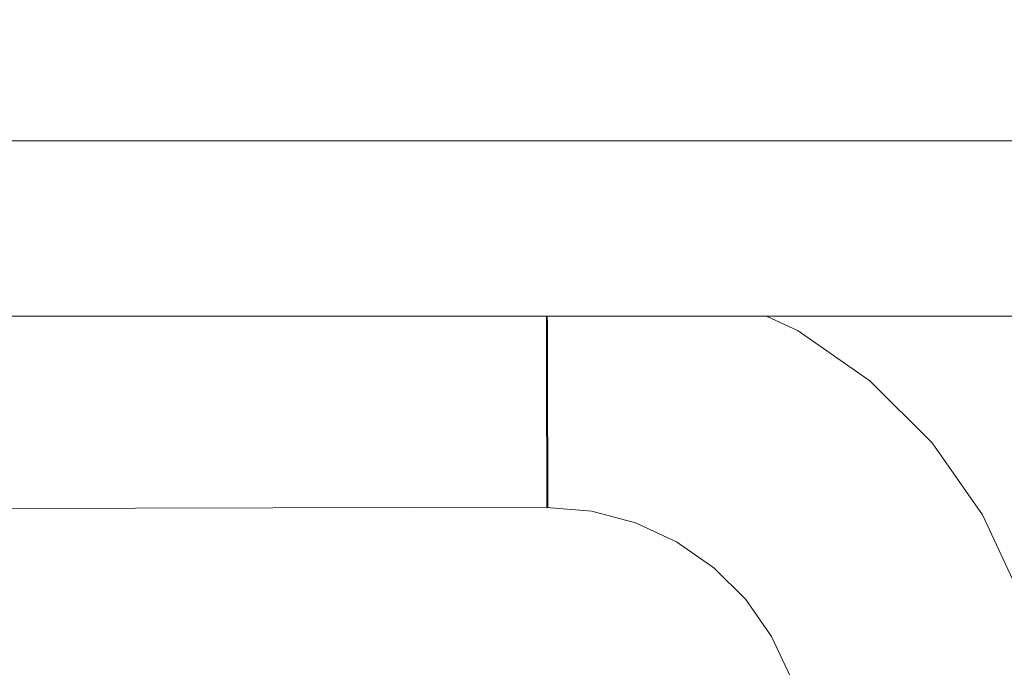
# Model space of a CAD drawing. Header units: millimetres. Extents: x -30280 to 309309, y -17460 to 4378.
# Tile 352 of 656: x 123313 to 123377, y -11007 to -10964. Entities that reach past the tile are written whole.
import ezdxf

# ---------------------------------------------------------------- set-up
doc = ezdxf.new("R2010")
doc.units = ezdxf.units.MM
doc.header["$MEASUREMENT"] = 0
doc.linetypes.add('Wipeout_Contour', pattern=[1000, 0, -1000])
doc.layers.add('P1_PLANTA PRIMERA_3_Nuevo_08_E_Envans secs', color=7, linetype='Continuous')
doc.layers.add('P1_PLANTA PRIMERA_3_Nuevo_09_EI_Mobiliari general', color=7, linetype='Continuous')
doc.layers.add('P1_PLANTA PRIMERA_3_Nuevo_09_EI_Mobiliari general_Pluma_Nº__1', color=7, linetype='Continuous', lineweight=5)

msp = doc.modelspace()

# ---------------------------------------------------------------- wipeouts: each hides what was drawn before it
at = {"color": 254, "linetype": 'Wipeout_Contour', "lineweight": 0, "ltscale": 744380.35708}
msp.add_wipeout([(125602.392, -8989.05), (119928.08, -8989.05), (119928.08, -9336.05), (125456.836, -9336.05), (125456.836, -11434.05), (125602.392, -11434.05)], dxfattribs=at).dxf.layer = 'P1_PLANTA PRIMERA_3_Nuevo_08_E_Envans secs'

# ---------------------------------------------------------------- next in the draw order: wipeouts: each hides what was drawn before it
at = {"color": 254, "linetype": 'Wipeout_Contour', "lineweight": 0, "ltscale": 13224043.01546531}
msp.add_wipeout([(124316.836, -9376.05), (119928.079, -9376.05), (119928.079, -11281.741), (119970.612, -11044.193), (119971.249, -11041.854), (119975.179, -11019.562), (119953.583, -11019.562), (119953.583, -10963.994), (119967.219, -10537.884), (120389.947, -10537.884), (120403.511, -10963.994), (120403.583, -11019.562), (120381.987, -11019.562), (120385.917, -11041.854), (120386.554, -11044.193), (120428.583, -11278.93), (120470.612, -11044.193), (120471.249, -11041.854), (120475.179, -11019.562), (120453.583, -11019.562), (120453.583, -10963.994), (120467.219, -10537.884), (120889.947, -10537.884), (120903.511, -10963.994), (120903.583, -11019.562), (120881.987, -11019.562), (120885.917, -11041.854), (120886.554, -11044.193), (120928.583, -11278.93), (120970.612, -11044.193), (120971.249, -11041.854), (120975.179, -11019.562), (120953.583, -11019.562), (120953.583, -10963.994), (120967.219, -10537.884), (121389.947, -10537.884), (121403.511, -10963.994), (121403.583, -11019.562), (121381.987, -11019.562), (121385.917, -11041.854), (121386.554, -11044.193), (121428.583, -11278.93), (121470.612, -11044.193), (121471.249, -11041.854), (121475.179, -11019.562), (121453.583, -11019.562), (121453.583, -10963.994), (121467.219, -10537.884), (121889.947, -10537.884), (121903.511, -10963.994), (121903.583, -11019.562), (121881.987, -11019.562), (121885.917, -11041.854), (121886.554, -11044.193), (121928.583, -11278.93), (121970.612, -11044.193), (121971.249, -11041.854), (121975.179, -11019.562), (121953.583, -11019.562), (121953.583, -10963.994), (121967.219, -10537.884), (122389.947, -10537.884), (122403.511, -10963.994), (122403.583, -11019.562), (122381.987, -11019.563), (122385.917, -11041.854), (122386.554, -11044.193), (122428.583, -11278.93), (122470.612, -11044.193), (122471.249, -11041.854), (122475.179, -11019.562), (122453.583, -11019.562), (122453.583, -10963.994), (122467.219, -10537.884), (122889.947, -10537.884), (122903.511, -10963.994), (122903.583, -11019.562), (122881.987, -11019.563), (122885.917, -11041.854), (122886.554, -11044.193), (122928.583, -11278.93), (122970.612, -11044.193), (122971.249, -11041.854), (122975.179, -11019.562), (122953.583, -11019.562), (122953.583, -10963.994), (122967.219, -10537.884), (123389.947, -10537.884), (123403.511, -10963.994), (123403.583, -11019.562), (123381.987, -11019.563), (123385.917, -11041.854), (123386.554, -11044.193), (123428.583, -11278.93), (123470.612, -11044.193), (123471.249, -11041.854), (123475.179, -11019.562), (123453.583, -11019.562), (123453.583, -10963.994), (123467.219, -10537.884), (123889.947, -10537.884), (123903.511, -10963.994), (123903.583, -11019.562), (123881.987, -11019.563), (123885.917, -11041.854), (123886.554, -11044.193), (123947.763, -11386.05), (124316.836, -11386.05)], dxfattribs=at).dxf.layer = 'P1_PLANTA PRIMERA_3_Nuevo_08_E_Envans secs'

# ---------------------------------------------------------------- next in the draw order: wipeouts: each hides what was drawn before it
at = {"color": 254, "linetype": 'Wipeout_Contour', "lineweight": 0, "ltscale": 494662.745495}
msp.add_wipeout([(122953.583, -10964.528), (122953.583, -10966.113), (123403.583, -10966.113), (123403.583, -10964.528)], dxfattribs=at).dxf.layer = 'P1_PLANTA PRIMERA_3_Nuevo_09_EI_Mobiliari general'
at = {"color": 254, "linetype": 'Wipeout_Contour', "lineweight": 0, "ltscale": 3462737.528267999}
msp.add_wipeout([(122991.473, -11019.295), (122997.48, -11017.694), (123003.14, -11017.221), (123178.583, -11017.677), (123354.026, -11017.194), (123359.686, -11017.694), (123365.236, -11019.146), (123364.118, -11010.361), (123363.349, -11007.494), (123362.092, -11004.803), (123360.387, -11002.372), (123358.285, -11000.276), (123355.85, -10998.576), (123353.157, -10997.327), (123350.287, -10996.565), (123347.328, -10996.314), (123191.775, -10996.726), (123178.583, -10996.763), (123165.392, -10996.8), (123009.838, -10996.292), (123006.879, -10996.565), (123004.009, -10997.327), (123001.316, -10998.576), (122998.881, -11000.276), (122996.779, -11002.372), (122995.074, -11004.803), (122993.818, -11007.494), (122993.049, -11010.362)], dxfattribs=at).dxf.layer = 'P1_PLANTA PRIMERA_3_Nuevo_09_EI_Mobiliari general'

# ---------------------------------------------------------------- next in the draw order: wipeouts: each hides what was drawn before it
at = {"color": 254, "linetype": 'Wipeout_Contour', "lineweight": 0, "ltscale": 494663.485663}
msp.add_wipeout([(122953.583, -10966.113), (122953.583, -10968.701), (123403.583, -10968.701), (123403.583, -10966.113)], dxfattribs=at).dxf.layer = 'P1_PLANTA PRIMERA_3_Nuevo_09_EI_Mobiliari general'
at = {"color": 254, "linetype": 'Wipeout_Contour', "lineweight": 0, "ltscale": 1238682.727095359}
msp.add_wipeout([(123361.761, -10983.748), (123363.826, -10984.706), (123368.552, -10988.004), (123372.633, -10992.075), (123375.943, -10996.794), (123378.382, -11002.016), (123379.874, -11007.583), (123381.94, -11019.295), (123403.583, -11019.295), (123403.583, -10983.748)], dxfattribs=at).dxf.layer = 'P1_PLANTA PRIMERA_3_Nuevo_09_EI_Mobiliari general'

# ---------------------------------------------------------------- next in the draw order: wipeouts: each hides what was drawn before it
at = {"color": 254, "linetype": 'Wipeout_Contour', "lineweight": 0, "ltscale": 494667.239066}
msp.add_wipeout([(122953.583, -10983.748), (123403.583, -10983.748), (123403.583, -10972.213), (122953.583, -10972.213)], dxfattribs=at).dxf.layer = 'P1_PLANTA PRIMERA_3_Nuevo_09_EI_Mobiliari general'
at = {"color": 254, "linetype": 'Wipeout_Contour', "lineweight": 0, "ltscale": 371596.070886}
msp.add_wipeout([(123375.015, -10997.33), (123377.375, -11002.383), (123375.525, -10997.035)], dxfattribs=at).dxf.layer = 'P1_PLANTA PRIMERA_3_Nuevo_09_EI_Mobiliari general'
at = {"color": 254, "linetype": 'Wipeout_Contour', "lineweight": 0, "ltscale": 495462.963296}
msp.add_wipeout([(123375.697, -11002.994), (123374.623, -11003.385), (123375.935, -11008.278), (123377.06, -11008.079)], dxfattribs=at).dxf.layer = 'P1_PLANTA PRIMERA_3_Nuevo_09_EI_Mobiliari general'
at = {"color": 254, "linetype": 'Wipeout_Contour', "lineweight": 0, "ltscale": 371559.189561}
msp.add_wipeout([(123362.51, -11004.562), (123363.802, -11007.328), (123363.02, -11004.267)], dxfattribs=at).dxf.layer = 'P1_PLANTA PRIMERA_3_Nuevo_09_EI_Mobiliari general'

# ---------------------------------------------------------------- next in the draw order: wipeouts: each hides what was drawn before it
at = {"color": 254, "linetype": 'Wipeout_Contour', "lineweight": 0, "ltscale": 494664.567966}
msp.add_wipeout([(122953.583, -10968.701), (122953.583, -10972.213), (123403.583, -10972.213), (123403.583, -10968.701)], dxfattribs=at).dxf.layer = 'P1_PLANTA PRIMERA_3_Nuevo_09_EI_Mobiliari general'
at = {"color": 254, "linetype": 'Wipeout_Contour', "lineweight": 0, "ltscale": 371531.363474}
msp.add_wipeout([(123353.033, -10983.748), (123357.626, -10984.967), (123356.861, -10983.748)], dxfattribs=at).dxf.layer = 'P1_PLANTA PRIMERA_3_Nuevo_09_EI_Mobiliari general'
at = {"color": 254, "linetype": 'Wipeout_Contour', "lineweight": 0, "ltscale": 371550.008138}
msp.add_wipeout([(123360.619, -10983.748), (123363.585, -10985.124), (123361.474, -10983.748)], dxfattribs=at).dxf.layer = 'P1_PLANTA PRIMERA_3_Nuevo_09_EI_Mobiliari general'
at = {"color": 254, "linetype": 'Wipeout_Contour', "lineweight": 0, "ltscale": 371586.092419}
msp.add_wipeout([(123371.813, -10992.765), (123375.015, -10997.33), (123372.264, -10992.386)], dxfattribs=at).dxf.layer = 'P1_PLANTA PRIMERA_3_Nuevo_09_EI_Mobiliari general'
at = {"color": 254, "linetype": 'Wipeout_Contour', "lineweight": 0, "ltscale": 495454.232549}
msp.add_wipeout([(123373.469, -10998.224), (123372.48, -10998.796), (123374.623, -11003.385), (123375.697, -11002.994)], dxfattribs=at).dxf.layer = 'P1_PLANTA PRIMERA_3_Nuevo_09_EI_Mobiliari general'

# ---------------------------------------------------------------- next in the draw order: linework, layer by layer
at = {"layer": 'P1_PLANTA PRIMERA_3_Nuevo_09_EI_Mobiliari general_Pluma_Nº__1', "color": 7, "linetype": 'Continuous', "lineweight": 5}
for p, q in [((122953.583, -10972.213), (123403.583, -10972.213)), ((123378.382, -11002.016), (123375.943, -10996.794))]:
    msp.add_line(p, q, dxfattribs=at)

# ---------------------------------------------------------------- next in the draw order: wipeouts: each hides what was drawn before it
at = {"color": 254, "linetype": 'Wipeout_Contour', "lineweight": 0, "ltscale": 371573.90156}
msp.add_wipeout([(123367.865, -10988.826), (123371.813, -10992.765), (123368.243, -10988.374)], dxfattribs=at).dxf.layer = 'P1_PLANTA PRIMERA_3_Nuevo_09_EI_Mobiliari general'
at = {"color": 254, "linetype": 'Wipeout_Contour', "lineweight": 0, "ltscale": 495442.391483}
msp.add_wipeout([(123370.446, -10993.914), (123369.572, -10994.649), (123372.48, -10998.796), (123373.469, -10998.224)], dxfattribs=at).dxf.layer = 'P1_PLANTA PRIMERA_3_Nuevo_09_EI_Mobiliari general'
at = {"color": 254, "linetype": 'Wipeout_Contour', "lineweight": 0, "ltscale": 495458.463718}
msp.add_wipeout([(123373.436, -11003.818), (123374.691, -11008.497), (123375.935, -11008.278), (123374.623, -11003.385)], dxfattribs=at).dxf.layer = 'P1_PLANTA PRIMERA_3_Nuevo_09_EI_Mobiliari general'

# ---------------------------------------------------------------- next in the draw order: wipeouts: each hides what was drawn before it
at = {"color": 254, "linetype": 'Wipeout_Contour', "lineweight": 0, "ltscale": 371559.888578}
msp.add_wipeout([(123363.292, -10985.635), (123367.865, -10988.826), (123363.585, -10985.124)], dxfattribs=at).dxf.layer = 'P1_PLANTA PRIMERA_3_Nuevo_09_EI_Mobiliari general'
at = {"color": 254, "linetype": 'Wipeout_Contour', "lineweight": 0, "ltscale": 495427.802198}
msp.add_wipeout([(123366.719, -10990.196), (123365.986, -10991.072), (123369.572, -10994.649), (123370.446, -10993.914)], dxfattribs=at).dxf.layer = 'P1_PLANTA PRIMERA_3_Nuevo_09_EI_Mobiliari general'
at = {"color": 254, "linetype": 'Wipeout_Contour', "lineweight": 0, "ltscale": 495450.089193}
msp.add_wipeout([(123371.386, -10999.429), (123373.436, -11003.818), (123374.623, -11003.385), (123372.48, -10998.796)], dxfattribs=at).dxf.layer = 'P1_PLANTA PRIMERA_3_Nuevo_09_EI_Mobiliari general'

# ---------------------------------------------------------------- next in the draw order: wipeouts: each hides what was drawn before it
at = {"color": 254, "linetype": 'Wipeout_Contour', "lineweight": 0, "ltscale": 371547.465796}
msp.add_wipeout([(123360.619, -10983.748), (123359.225, -10983.748), (123363.292, -10985.635)], dxfattribs=at).dxf.layer = 'P1_PLANTA PRIMERA_3_Nuevo_09_EI_Mobiliari general'
at = {"color": 254, "linetype": 'Wipeout_Contour', "lineweight": 0, "ltscale": 495410.909996}
msp.add_wipeout([(123362.401, -10987.183), (123361.832, -10988.174), (123365.986, -10991.072), (123366.719, -10990.196)], dxfattribs=at).dxf.layer = 'P1_PLANTA PRIMERA_3_Nuevo_09_EI_Mobiliari general'
at = {"color": 254, "linetype": 'Wipeout_Contour', "lineweight": 0, "ltscale": 495438.730561}
msp.add_wipeout([(123368.604, -10995.463), (123371.386, -10999.429), (123372.48, -10998.796), (123369.572, -10994.649)], dxfattribs=at).dxf.layer = 'P1_PLANTA PRIMERA_3_Nuevo_09_EI_Mobiliari general'
at = {"color": 254, "linetype": 'Wipeout_Contour', "lineweight": 0, "ltscale": 495453.580788}
msp.add_wipeout([(123373.436, -11003.818), (123372.17, -11004.279), (123373.364, -11008.731), (123374.691, -11008.497)], dxfattribs=at).dxf.layer = 'P1_PLANTA PRIMERA_3_Nuevo_09_EI_Mobiliari general'

# ---------------------------------------------------------------- next in the draw order: linework, layer by layer
at = {"layer": 'P1_PLANTA PRIMERA_3_Nuevo_09_EI_Mobiliari general_Pluma_Nº__1', "color": 7, "linetype": 'Continuous', "lineweight": 5}
msp.add_line((123375.943, -10996.794), (123372.633, -10992.075), dxfattribs=at)

# ---------------------------------------------------------------- next in the draw order: wipeouts: each hides what was drawn before it
at = {"color": 254, "linetype": 'Wipeout_Contour', "lineweight": 0, "ltscale": 371544.690137}
msp.add_wipeout([(123358.067, -10983.748), (123362.893, -10986.328), (123359.225, -10983.748)], dxfattribs=at).dxf.layer = 'P1_PLANTA PRIMERA_3_Nuevo_09_EI_Mobiliari general'
at = {"color": 254, "linetype": 'Wipeout_Contour', "lineweight": 0, "ltscale": 495424.735335}
msp.add_wipeout([(123365.175, -10992.042), (123368.604, -10995.463), (123369.572, -10994.649), (123365.986, -10991.072)], dxfattribs=at).dxf.layer = 'P1_PLANTA PRIMERA_3_Nuevo_09_EI_Mobiliari general'
at = {"color": 254, "linetype": 'Wipeout_Contour', "lineweight": 0, "ltscale": 495445.592583}
msp.add_wipeout([(123371.386, -10999.429), (123370.22, -11000.103), (123372.17, -11004.279), (123373.436, -11003.818)], dxfattribs=at).dxf.layer = 'P1_PLANTA PRIMERA_3_Nuevo_09_EI_Mobiliari general'

# ---------------------------------------------------------------- next in the draw order: wipeouts: each hides what was drawn before it
at = {"color": 254, "linetype": 'Wipeout_Contour', "lineweight": 0, "ltscale": 495392.230205}
msp.add_wipeout([(123357.626, -10984.967), (123357.237, -10986.042), (123361.832, -10988.174), (123362.401, -10987.183)], dxfattribs=at).dxf.layer = 'P1_PLANTA PRIMERA_3_Nuevo_09_EI_Mobiliari general'
at = {"color": 254, "linetype": 'Wipeout_Contour', "lineweight": 0, "ltscale": 495434.7573}
msp.add_wipeout([(123368.604, -10995.463), (123367.573, -10996.33), (123370.22, -11000.103), (123371.386, -10999.429)], dxfattribs=at).dxf.layer = 'P1_PLANTA PRIMERA_3_Nuevo_09_EI_Mobiliari general'
at = {"color": 254, "linetype": 'Wipeout_Contour', "lineweight": 0, "ltscale": 495448.462945}
msp.add_wipeout([(123372.17, -11004.279), (123370.865, -11004.755), (123371.996, -11008.972), (123373.364, -11008.731)], dxfattribs=at).dxf.layer = 'P1_PLANTA PRIMERA_3_Nuevo_09_EI_Mobiliari general'

# ---------------------------------------------------------------- next in the draw order: linework, layer by layer
at = {"layer": 'P1_PLANTA PRIMERA_3_Nuevo_09_EI_Mobiliari general_Pluma_Nº__1', "color": 7, "linetype": 'Continuous', "lineweight": 5}
msp.add_line((123363.826, -10984.706), (123361.761, -10983.748), dxfattribs=at)

# ---------------------------------------------------------------- next in the draw order: wipeouts: each hides what was drawn before it
at = {"color": 254, "linetype": 'Wipeout_Contour', "lineweight": 0, "ltscale": 619213.725718}
msp.add_wipeout([(123352.515, -10983.748), (123352.342, -10984.742), (123357.237, -10986.042), (123357.626, -10984.967), (123353.033, -10983.748)], dxfattribs=at).dxf.layer = 'P1_PLANTA PRIMERA_3_Nuevo_09_EI_Mobiliari general'
at = {"color": 254, "linetype": 'Wipeout_Contour', "lineweight": 0, "ltscale": 495408.530785}
msp.add_wipeout([(123361.202, -10989.269), (123365.175, -10992.042), (123365.986, -10991.072), (123361.832, -10988.174)], dxfattribs=at).dxf.layer = 'P1_PLANTA PRIMERA_3_Nuevo_09_EI_Mobiliari general'
at = {"color": 254, "linetype": 'Wipeout_Contour', "lineweight": 0, "ltscale": 495440.87942}
msp.add_wipeout([(123370.22, -11000.103), (123369.018, -11000.798), (123370.865, -11004.755), (123372.17, -11004.279)], dxfattribs=at).dxf.layer = 'P1_PLANTA PRIMERA_3_Nuevo_09_EI_Mobiliari general'

# ---------------------------------------------------------------- next in the draw order: linework, layer by layer
at = {"layer": 'P1_PLANTA PRIMERA_3_Nuevo_09_EI_Mobiliari general_Pluma_Nº__1', "color": 7, "linetype": 'Continuous', "lineweight": 5}
msp.add_line((123368.552, -10988.004), (123363.826, -10984.706), dxfattribs=at)

# ---------------------------------------------------------------- next in the draw order: wipeouts: each hides what was drawn before it
at = {"color": 254, "linetype": 'Wipeout_Contour', "lineweight": 0, "ltscale": 371515.964127}
msp.add_wipeout([(123347.356, -10983.748), (123352.342, -10984.742), (123352.515, -10983.748)], dxfattribs=at).dxf.layer = 'P1_PLANTA PRIMERA_3_Nuevo_09_EI_Mobiliari general'
at = {"color": 254, "linetype": 'Wipeout_Contour', "lineweight": 0, "ltscale": 495390.611324}
msp.add_wipeout([(123356.808, -10987.23), (123361.202, -10989.269), (123361.832, -10988.174), (123357.237, -10986.042)], dxfattribs=at).dxf.layer = 'P1_PLANTA PRIMERA_3_Nuevo_09_EI_Mobiliari general'
at = {"color": 254, "linetype": 'Wipeout_Contour', "lineweight": 0, "ltscale": 495421.406588}
msp.add_wipeout([(123365.175, -10992.042), (123364.31, -10993.075), (123367.573, -10996.33), (123368.604, -10995.463)], dxfattribs=at).dxf.layer = 'P1_PLANTA PRIMERA_3_Nuevo_09_EI_Mobiliari general'
at = {"color": 254, "linetype": 'Wipeout_Contour', "lineweight": 0, "ltscale": 495443.265724}
msp.add_wipeout([(123370.865, -11004.755), (123369.56, -11005.23), (123370.628, -11009.214), (123371.996, -11008.972)], dxfattribs=at).dxf.layer = 'P1_PLANTA PRIMERA_3_Nuevo_09_EI_Mobiliari general'

# ---------------------------------------------------------------- next in the draw order: linework, layer by layer
at = {"layer": 'P1_PLANTA PRIMERA_3_Nuevo_09_EI_Mobiliari general_Pluma_Nº__1', "color": 7, "linetype": 'Continuous', "lineweight": 5}
msp.add_line((123372.633, -10992.075), (123368.552, -10988.004), dxfattribs=at)

# ---------------------------------------------------------------- next in the draw order: wipeouts: each hides what was drawn before it
at = {"color": 254, "linetype": 'Wipeout_Contour', "lineweight": 0, "ltscale": 495371.523555}
msp.add_wipeout([(123352.125, -10985.987), (123356.808, -10987.23), (123357.237, -10986.042), (123352.342, -10984.742)], dxfattribs=at).dxf.layer = 'P1_PLANTA PRIMERA_3_Nuevo_09_EI_Mobiliari general'
at = {"color": 254, "linetype": 'Wipeout_Contour', "lineweight": 0, "ltscale": 495405.948128}
msp.add_wipeout([(123361.202, -10989.269), (123360.53, -10990.437), (123364.31, -10993.075), (123365.175, -10992.042)], dxfattribs=at).dxf.layer = 'P1_PLANTA PRIMERA_3_Nuevo_09_EI_Mobiliari general'
at = {"color": 254, "linetype": 'Wipeout_Contour', "lineweight": 0, "ltscale": 495430.592489}
msp.add_wipeout([(123367.573, -10996.33), (123366.51, -10997.224), (123369.018, -11000.798), (123370.22, -11000.103)], dxfattribs=at).dxf.layer = 'P1_PLANTA PRIMERA_3_Nuevo_09_EI_Mobiliari general'

# ---------------------------------------------------------------- next in the draw order: wipeouts: each hides what was drawn before it
at = {"color": 254, "linetype": 'Wipeout_Contour', "lineweight": 0, "ltscale": 495351.974633}
msp.add_wipeout([(123347.358, -10984.319), (123347.361, -10985.583), (123352.125, -10985.987), (123352.342, -10984.742)], dxfattribs=at).dxf.layer = 'P1_PLANTA PRIMERA_3_Nuevo_09_EI_Mobiliari general'
at = {"color": 254, "linetype": 'Wipeout_Contour', "lineweight": 0, "ltscale": 495388.853633}
msp.add_wipeout([(123356.808, -10987.23), (123356.349, -10988.497), (123360.53, -10990.437), (123361.202, -10989.269)], dxfattribs=at).dxf.layer = 'P1_PLANTA PRIMERA_3_Nuevo_09_EI_Mobiliari general'
at = {"color": 254, "linetype": 'Wipeout_Contour', "lineweight": 0, "ltscale": 495417.917145}
msp.add_wipeout([(123364.31, -10993.075), (123363.419, -10994.14), (123366.51, -10997.224), (123367.573, -10996.33)], dxfattribs=at).dxf.layer = 'P1_PLANTA PRIMERA_3_Nuevo_09_EI_Mobiliari general'
at = {"color": 254, "linetype": 'Wipeout_Contour', "lineweight": 0, "ltscale": 495436.09294}
msp.add_wipeout([(123369.018, -11000.798), (123367.815, -11001.494), (123369.56, -11005.23), (123370.865, -11004.755)], dxfattribs=at).dxf.layer = 'P1_PLANTA PRIMERA_3_Nuevo_09_EI_Mobiliari general'

# ---------------------------------------------------------------- next in the draw order: wipeouts: each hides what was drawn before it
at = {"color": 254, "linetype": 'Wipeout_Contour', "lineweight": 0, "ltscale": 371170.708073}
msp.add_wipeout([(123178.583, -10983.748), (123178.583, -10984.763), (123347.358, -10984.292)], dxfattribs=at).dxf.layer = 'P1_PLANTA PRIMERA_3_Nuevo_09_EI_Mobiliari general'
at = {"color": 254, "linetype": 'Wipeout_Contour', "lineweight": 0, "ltscale": 495370.644583}
msp.add_wipeout([(123352.125, -10985.987), (123351.895, -10987.314), (123356.349, -10988.497), (123356.808, -10987.23)], dxfattribs=at).dxf.layer = 'P1_PLANTA PRIMERA_3_Nuevo_09_EI_Mobiliari general'
at = {"color": 254, "linetype": 'Wipeout_Contour', "lineweight": 0, "ltscale": 495403.240528}
msp.add_wipeout([(123360.53, -10990.437), (123359.838, -10991.641), (123363.419, -10994.14), (123364.31, -10993.075)], dxfattribs=at).dxf.layer = 'P1_PLANTA PRIMERA_3_Nuevo_09_EI_Mobiliari general'
at = {"color": 254, "linetype": 'Wipeout_Contour', "lineweight": 0, "ltscale": 495426.362686}
msp.add_wipeout([(123366.51, -10997.224), (123365.447, -10998.118), (123367.815, -11001.494), (123369.018, -11000.798)], dxfattribs=at).dxf.layer = 'P1_PLANTA PRIMERA_3_Nuevo_09_EI_Mobiliari general'
at = {"color": 254, "linetype": 'Wipeout_Contour', "lineweight": 0, "ltscale": 495438.147033}
msp.add_wipeout([(123369.56, -11005.23), (123368.294, -11005.692), (123369.301, -11009.447), (123370.628, -11009.214)], dxfattribs=at).dxf.layer = 'P1_PLANTA PRIMERA_3_Nuevo_09_EI_Mobiliari general'

# ---------------------------------------------------------------- next in the draw order: linework, layer by layer
at = {"layer": 'P1_PLANTA PRIMERA_3_Nuevo_09_EI_Mobiliari general_Pluma_Nº__1', "color": 7, "linetype": 'Continuous', "lineweight": 5}
msp.add_line((122953.583, -10983.748), (123403.583, -10983.748), dxfattribs=at)

# ---------------------------------------------------------------- next in the draw order: wipeouts: each hides what was drawn before it
at = {"color": 254, "linetype": 'Wipeout_Contour', "lineweight": 0, "ltscale": 495351.871575}
msp.add_wipeout([(123347.298, -10985.577), (123347.302, -10986.903), (123351.895, -10987.314), (123352.125, -10985.987)], dxfattribs=at).dxf.layer = 'P1_PLANTA PRIMERA_3_Nuevo_09_EI_Mobiliari general'
at = {"color": 254, "linetype": 'Wipeout_Contour', "lineweight": 0, "ltscale": 495387.01055}
msp.add_wipeout([(123356.349, -10988.497), (123355.877, -10989.803), (123359.838, -10991.641), (123360.53, -10990.437)], dxfattribs=at).dxf.layer = 'P1_PLANTA PRIMERA_3_Nuevo_09_EI_Mobiliari general'
at = {"color": 254, "linetype": 'Wipeout_Contour', "lineweight": 0, "ltscale": 495414.373024}
msp.add_wipeout([(123363.419, -10994.14), (123362.527, -10995.205), (123365.447, -10998.118), (123366.51, -10997.224)], dxfattribs=at).dxf.layer = 'P1_PLANTA PRIMERA_3_Nuevo_09_EI_Mobiliari general'
at = {"color": 254, "linetype": 'Wipeout_Contour', "lineweight": 0, "ltscale": 495431.378553}
msp.add_wipeout([(123367.815, -11001.494), (123366.649, -11002.168), (123368.294, -11005.692), (123369.56, -11005.23)], dxfattribs=at).dxf.layer = 'P1_PLANTA PRIMERA_3_Nuevo_09_EI_Mobiliari general'

# ---------------------------------------------------------------- next in the draw order: wipeouts: each hides what was drawn before it
at = {"color": 254, "linetype": 'Wipeout_Contour', "lineweight": 0, "ltscale": 495006.001574}
msp.add_wipeout([(123178.583, -10986.027), (123347.361, -10985.555), (123347.358, -10984.292), (123178.583, -10984.763)], dxfattribs=at).dxf.layer = 'P1_PLANTA PRIMERA_3_Nuevo_09_EI_Mobiliari general'
at = {"color": 254, "linetype": 'Wipeout_Contour', "lineweight": 0, "ltscale": 495369.72236}
msp.add_wipeout([(123351.895, -10987.314), (123351.657, -10988.683), (123355.877, -10989.803), (123356.349, -10988.497)], dxfattribs=at).dxf.layer = 'P1_PLANTA PRIMERA_3_Nuevo_09_EI_Mobiliari general'
at = {"color": 254, "linetype": 'Wipeout_Contour', "lineweight": 0, "ltscale": 495400.490225}
msp.add_wipeout([(123359.838, -10991.641), (123359.145, -10992.845), (123362.527, -10995.205), (123363.419, -10994.14)], dxfattribs=at).dxf.layer = 'P1_PLANTA PRIMERA_3_Nuevo_09_EI_Mobiliari general'
at = {"color": 254, "linetype": 'Wipeout_Contour', "lineweight": 0, "ltscale": 495422.196364}
msp.add_wipeout([(123365.447, -10998.118), (123364.416, -10998.985), (123366.649, -11002.168), (123367.815, -11001.494)], dxfattribs=at).dxf.layer = 'P1_PLANTA PRIMERA_3_Nuevo_09_EI_Mobiliari general'
at = {"color": 254, "linetype": 'Wipeout_Contour', "lineweight": 0, "ltscale": 495433.262349}
msp.add_wipeout([(123367.107, -11006.124), (123368.057, -11009.667), (123369.301, -11009.447), (123368.294, -11005.692)], dxfattribs=at).dxf.layer = 'P1_PLANTA PRIMERA_3_Nuevo_09_EI_Mobiliari general'

# ---------------------------------------------------------------- next in the draw order: linework, layer by layer
at = {"layer": 'P1_PLANTA PRIMERA_3_Nuevo_09_EI_Mobiliari general_Pluma_Nº__1', "color": 7, "linetype": 'Continuous', "lineweight": 5}
for p, q in [((123347.293, -10983.748), (123347.295, -10984.292)), ((123347.356, -10983.748), (123347.358, -10984.292))]:
    msp.add_line(p, q, dxfattribs=at)

# ---------------------------------------------------------------- next in the draw order: wipeouts: each hides what was drawn before it
at = {"color": 254, "linetype": 'Wipeout_Contour', "lineweight": 0, "ltscale": 495351.901467}
msp.add_wipeout([(123347.302, -10986.924), (123347.306, -10988.314), (123351.657, -10988.683), (123351.895, -10987.314)], dxfattribs=at).dxf.layer = 'P1_PLANTA PRIMERA_3_Nuevo_09_EI_Mobiliari general'
at = {"color": 254, "linetype": 'Wipeout_Contour', "lineweight": 0, "ltscale": 495385.138024}
msp.add_wipeout([(123355.877, -10989.803), (123355.405, -10991.11), (123359.145, -10992.845), (123359.838, -10991.641)], dxfattribs=at).dxf.layer = 'P1_PLANTA PRIMERA_3_Nuevo_09_EI_Mobiliari general'
at = {"color": 254, "linetype": 'Wipeout_Contour', "lineweight": 0, "ltscale": 495410.881839}
msp.add_wipeout([(123362.527, -10995.205), (123361.663, -10996.238), (123364.416, -10998.985), (123365.447, -10998.118)], dxfattribs=at).dxf.layer = 'P1_PLANTA PRIMERA_3_Nuevo_09_EI_Mobiliari general'
at = {"color": 254, "linetype": 'Wipeout_Contour', "lineweight": 0, "ltscale": 495426.879419}
msp.add_wipeout([(123365.555, -11002.801), (123367.107, -11006.124), (123368.294, -11005.692), (123366.649, -11002.168)], dxfattribs=at).dxf.layer = 'P1_PLANTA PRIMERA_3_Nuevo_09_EI_Mobiliari general'

# ---------------------------------------------------------------- next in the draw order: wipeouts: each hides what was drawn before it
at = {"color": 254, "linetype": 'Wipeout_Contour', "lineweight": 0, "ltscale": 495006.348311}
msp.add_wipeout([(123178.583, -10987.374), (123347.302, -10986.903), (123347.298, -10985.577), (123178.583, -10986.027)], dxfattribs=at).dxf.layer = 'P1_PLANTA PRIMERA_3_Nuevo_09_EI_Mobiliari general'
at = {"color": 254, "linetype": 'Wipeout_Contour', "lineweight": 0, "ltscale": 495368.784827}
msp.add_wipeout([(123351.657, -10988.683), (123351.419, -10990.051), (123355.405, -10991.11), (123355.877, -10989.803)], dxfattribs=at).dxf.layer = 'P1_PLANTA PRIMERA_3_Nuevo_09_EI_Mobiliari general'
at = {"color": 254, "linetype": 'Wipeout_Contour', "lineweight": 0, "ltscale": 495397.780687}
msp.add_wipeout([(123359.145, -10992.845), (123358.474, -10994.013), (123361.663, -10996.238), (123362.527, -10995.205)], dxfattribs=at).dxf.layer = 'P1_PLANTA PRIMERA_3_Nuevo_09_EI_Mobiliari general'
at = {"color": 254, "linetype": 'Wipeout_Contour', "lineweight": 0, "ltscale": 495418.219998}
msp.add_wipeout([(123363.449, -10999.798), (123365.555, -11002.801), (123366.649, -11002.168), (123364.416, -10998.985)], dxfattribs=at).dxf.layer = 'P1_PLANTA PRIMERA_3_Nuevo_09_EI_Mobiliari general'
at = {"color": 254, "linetype": 'Wipeout_Contour', "lineweight": 0, "ltscale": 495428.759984}
msp.add_wipeout([(123367.107, -11006.124), (123366.034, -11006.515), (123366.932, -11009.865), (123368.057, -11009.667)], dxfattribs=at).dxf.layer = 'P1_PLANTA PRIMERA_3_Nuevo_09_EI_Mobiliari general'

# ---------------------------------------------------------------- next in the draw order: linework, layer by layer
at = {"layer": 'P1_PLANTA PRIMERA_3_Nuevo_09_EI_Mobiliari general_Pluma_Nº__1', "color": 7, "linetype": 'Continuous', "lineweight": 5}
for p, q in [((123347.295, -10984.292), (123347.298, -10985.556)), ((123347.358, -10984.292), (123347.361, -10985.555))]:
    msp.add_line(p, q, dxfattribs=at)

# ---------------------------------------------------------------- next in the draw order: wipeouts: each hides what was drawn before it
at = {"color": 254, "linetype": 'Wipeout_Contour', "lineweight": 0, "ltscale": 495351.927555}
msp.add_wipeout([(123347.306, -10988.314), (123347.31, -10989.703), (123351.419, -10990.051), (123351.657, -10988.683)], dxfattribs=at).dxf.layer = 'P1_PLANTA PRIMERA_3_Nuevo_09_EI_Mobiliari general'
at = {"color": 254, "linetype": 'Wipeout_Contour', "lineweight": 0, "ltscale": 495383.292823}
msp.add_wipeout([(123355.405, -10991.11), (123354.947, -10992.376), (123358.474, -10994.013), (123359.145, -10992.845)], dxfattribs=at).dxf.layer = 'P1_PLANTA PRIMERA_3_Nuevo_09_EI_Mobiliari general'
at = {"color": 254, "linetype": 'Wipeout_Contour', "lineweight": 0, "ltscale": 495407.549522}
msp.add_wipeout([(123360.852, -10997.208), (123363.449, -10999.798), (123364.416, -10998.985), (123361.663, -10996.238)], dxfattribs=at).dxf.layer = 'P1_PLANTA PRIMERA_3_Nuevo_09_EI_Mobiliari general'
at = {"color": 254, "linetype": 'Wipeout_Contour', "lineweight": 0, "ltscale": 495422.732085}
msp.add_wipeout([(123365.555, -11002.801), (123364.566, -11003.373), (123366.034, -11006.515), (123367.107, -11006.124)], dxfattribs=at).dxf.layer = 'P1_PLANTA PRIMERA_3_Nuevo_09_EI_Mobiliari general'

# ---------------------------------------------------------------- next in the draw order: wipeouts: each hides what was drawn before it
at = {"color": 254, "linetype": 'Wipeout_Contour', "lineweight": 0, "ltscale": 742536.310899}
msp.add_wipeout([(123347.365, -10986.902), (123178.583, -10987.374), (123191.801, -10987.411), (123191.797, -10988.726), (123347.306, -10988.292), (123347.302, -10986.924)], dxfattribs=at).dxf.layer = 'P1_PLANTA PRIMERA_3_Nuevo_09_EI_Mobiliari general'
at = {"color": 254, "linetype": 'Wipeout_Contour', "lineweight": 0, "ltscale": 495367.860309}
msp.add_wipeout([(123351.419, -10990.051), (123351.188, -10991.379), (123354.947, -10992.376), (123355.405, -10991.11)], dxfattribs=at).dxf.layer = 'P1_PLANTA PRIMERA_3_Nuevo_09_EI_Mobiliari general'
at = {"color": 254, "linetype": 'Wipeout_Contour', "lineweight": 0, "ltscale": 495395.194064}
msp.add_wipeout([(123357.844, -10995.109), (123360.852, -10997.208), (123361.663, -10996.238), (123358.474, -10994.013)], dxfattribs=at).dxf.layer = 'P1_PLANTA PRIMERA_3_Nuevo_09_EI_Mobiliari general'
at = {"color": 254, "linetype": 'Wipeout_Contour', "lineweight": 0, "ltscale": 495414.554209}
msp.add_wipeout([(123363.449, -10999.798), (123362.574, -11000.533), (123364.566, -11003.373), (123365.555, -11002.801)], dxfattribs=at).dxf.layer = 'P1_PLANTA PRIMERA_3_Nuevo_09_EI_Mobiliari general'

# ---------------------------------------------------------------- next in the draw order: linework, layer by layer
at = {"layer": 'P1_PLANTA PRIMERA_3_Nuevo_09_EI_Mobiliari general_Pluma_Nº__1', "color": 7, "linetype": 'Continuous', "lineweight": 5}
for p, q in [((123347.298, -10985.556), (123347.302, -10986.902)), ((123347.361, -10985.555), (123347.365, -10986.902))]:
    msp.add_line(p, q, dxfattribs=at)

# ---------------------------------------------------------------- next in the draw order: wipeouts: each hides what was drawn before it
at = {"color": 254, "linetype": 'Wipeout_Contour', "lineweight": 0, "ltscale": 495351.951952}
msp.add_wipeout([(123347.31, -10989.703), (123347.314, -10991.05), (123351.188, -10991.379), (123351.419, -10990.051)], dxfattribs=at).dxf.layer = 'P1_PLANTA PRIMERA_3_Nuevo_09_EI_Mobiliari general'
at = {"color": 254, "linetype": 'Wipeout_Contour', "lineweight": 0, "ltscale": 495381.530802}
msp.add_wipeout([(123354.517, -10993.565), (123357.844, -10995.109), (123358.474, -10994.013), (123354.947, -10992.376)], dxfattribs=at).dxf.layer = 'P1_PLANTA PRIMERA_3_Nuevo_09_EI_Mobiliari general'
at = {"color": 254, "linetype": 'Wipeout_Contour', "lineweight": 0, "ltscale": 495404.477089}
msp.add_wipeout([(123360.852, -10997.208), (123360.119, -10998.084), (123362.574, -11000.533), (123363.449, -10999.798)], dxfattribs=at).dxf.layer = 'P1_PLANTA PRIMERA_3_Nuevo_09_EI_Mobiliari general'
at = {"color": 254, "linetype": 'Wipeout_Contour', "lineweight": 0, "ltscale": 371553.793379}
msp.add_wipeout([(123360.756, -11002.062), (123362.51, -11004.562), (123361.207, -11001.683)], dxfattribs=at).dxf.layer = 'P1_PLANTA PRIMERA_3_Nuevo_09_EI_Mobiliari general'

# ---------------------------------------------------------------- next in the draw order: linework, layer by layer
at = {"layer": 'P1_PLANTA PRIMERA_3_Nuevo_09_EI_Mobiliari general_Pluma_Nº__1', "color": 7, "linetype": 'Continuous', "lineweight": 5}
msp.add_line((123363.349, -11007.494), (123362.092, -11004.803), dxfattribs=at)

# ---------------------------------------------------------------- next in the draw order: wipeouts: each hides what was drawn before it
at = {"color": 254, "linetype": 'Wipeout_Contour', "lineweight": 0, "ltscale": 618816.270372}
msp.add_wipeout([(123347.306, -10988.292), (123165.369, -10988.8), (123165.373, -10990.189), (123347.31, -10989.681), (123347.306, -10988.314)], dxfattribs=at).dxf.layer = 'P1_PLANTA PRIMERA_3_Nuevo_09_EI_Mobiliari general'
at = {"color": 254, "linetype": 'Wipeout_Contour', "lineweight": 0, "ltscale": 495366.976654}
msp.add_wipeout([(123350.972, -10992.624), (123354.517, -10993.565), (123354.947, -10992.376), (123351.188, -10991.379)], dxfattribs=at).dxf.layer = 'P1_PLANTA PRIMERA_3_Nuevo_09_EI_Mobiliari general'
at = {"color": 254, "linetype": 'Wipeout_Contour', "lineweight": 0, "ltscale": 495392.808685}
msp.add_wipeout([(123357.844, -10995.109), (123357.275, -10996.099), (123360.119, -10998.084), (123360.852, -10997.208)], dxfattribs=at).dxf.layer = 'P1_PLANTA PRIMERA_3_Nuevo_09_EI_Mobiliari general'
at = {"color": 254, "linetype": 'Wipeout_Contour', "lineweight": 0, "ltscale": 371547.141714}
msp.add_wipeout([(123358.595, -10999.905), (123360.756, -11002.062), (123358.973, -10999.454)], dxfattribs=at).dxf.layer = 'P1_PLANTA PRIMERA_3_Nuevo_09_EI_Mobiliari general'

# ---------------------------------------------------------------- next in the draw order: linework, layer by layer
at = {"layer": 'P1_PLANTA PRIMERA_3_Nuevo_09_EI_Mobiliari general_Pluma_Nº__1', "color": 7, "linetype": 'Continuous', "lineweight": 5}
for p, q in [((123347.302, -10986.902), (123347.306, -10988.292)), ((123347.365, -10986.902), (123347.368, -10988.291)), ((123360.387, -11002.372), (123358.285, -11000.275)), ((123362.092, -11004.803), (123360.387, -11002.372))]:
    msp.add_line(p, q, dxfattribs=at)

# ---------------------------------------------------------------- next in the draw order: wipeouts: each hides what was drawn before it
at = {"color": 254, "linetype": 'Wipeout_Contour', "lineweight": 0, "ltscale": 495351.973645}
msp.add_wipeout([(123351.188, -10991.379), (123347.314, -10991.05), (123347.317, -10992.314), (123350.972, -10992.624)], dxfattribs=at).dxf.layer = 'P1_PLANTA PRIMERA_3_Nuevo_09_EI_Mobiliari general'
at = {"color": 254, "linetype": 'Wipeout_Contour', "lineweight": 0, "ltscale": 495379.90521}
msp.add_wipeout([(123354.517, -10993.565), (123354.128, -10994.639), (123357.275, -10996.099), (123357.844, -10995.109)], dxfattribs=at).dxf.layer = 'P1_PLANTA PRIMERA_3_Nuevo_09_EI_Mobiliari general'
at = {"color": 254, "linetype": 'Wipeout_Contour', "lineweight": 0, "ltscale": 371539.471125}
msp.add_wipeout([(123356.091, -10998.158), (123358.595, -10999.905), (123356.384, -10997.647)], dxfattribs=at).dxf.layer = 'P1_PLANTA PRIMERA_3_Nuevo_09_EI_Mobiliari general'

# ---------------------------------------------------------------- next in the draw order: linework, layer by layer
at = {"layer": 'P1_PLANTA PRIMERA_3_Nuevo_09_EI_Mobiliari general_Pluma_Nº__1', "color": 7, "linetype": 'Continuous', "lineweight": 5}
msp.add_line((123358.285, -11000.275), (123355.85, -10998.576), dxfattribs=at)

# ---------------------------------------------------------------- next in the draw order: wipeouts: each hides what was drawn before it
at = {"color": 254, "linetype": 'Wipeout_Contour', "lineweight": 0, "ltscale": 495034.141603}
msp.add_wipeout([(123191.793, -10990.115), (123191.789, -10991.462), (123347.314, -10991.028), (123347.31, -10989.703)], dxfattribs=at).dxf.layer = 'P1_PLANTA PRIMERA_3_Nuevo_09_EI_Mobiliari general'
at = {"color": 254, "linetype": 'Wipeout_Contour', "lineweight": 0, "ltscale": 495366.160395}
msp.add_wipeout([(123350.972, -10992.624), (123350.776, -10993.749), (123354.128, -10994.639), (123354.517, -10993.565)], dxfattribs=at).dxf.layer = 'P1_PLANTA PRIMERA_3_Nuevo_09_EI_Mobiliari general'
at = {"color": 254, "linetype": 'Wipeout_Contour', "lineweight": 0, "ltscale": 371531.030361}
msp.add_wipeout([(123353.321, -10996.873), (123356.091, -10998.158), (123353.521, -10996.319)], dxfattribs=at).dxf.layer = 'P1_PLANTA PRIMERA_3_Nuevo_09_EI_Mobiliari general'

# ---------------------------------------------------------------- next in the draw order: linework, layer by layer
at = {"layer": 'P1_PLANTA PRIMERA_3_Nuevo_09_EI_Mobiliari general_Pluma_Nº__1', "color": 7, "linetype": 'Continuous', "lineweight": 5}
for p, q in [((123347.306, -10988.292), (123347.31, -10989.681)), ((123347.368, -10988.291), (123347.373, -10989.681)), ((123355.85, -10998.576), (123353.157, -10997.327))]:
    msp.add_line(p, q, dxfattribs=at)

# ---------------------------------------------------------------- next in the draw order: wipeouts: each hides what was drawn before it
at = {"color": 254, "linetype": 'Wipeout_Contour', "lineweight": 0, "ltscale": 495351.991641}
msp.add_wipeout([(123347.317, -10992.314), (123347.32, -10993.456), (123350.776, -10993.749), (123350.972, -10992.624)], dxfattribs=at).dxf.layer = 'P1_PLANTA PRIMERA_3_Nuevo_09_EI_Mobiliari general'
at = {"color": 254, "linetype": 'Wipeout_Contour', "lineweight": 0, "ltscale": 371522.08666}
msp.add_wipeout([(123350.37, -10996.089), (123353.321, -10996.873), (123350.47, -10995.509)], dxfattribs=at).dxf.layer = 'P1_PLANTA PRIMERA_3_Nuevo_09_EI_Mobiliari general'

# ---------------------------------------------------------------- next in the draw order: linework, layer by layer
at = {"layer": 'P1_PLANTA PRIMERA_3_Nuevo_09_EI_Mobiliari general_Pluma_Nº__1', "color": 7, "linetype": 'Continuous', "lineweight": 5}
msp.add_line((123353.157, -10997.327), (123350.287, -10996.565), dxfattribs=at)

# ---------------------------------------------------------------- next in the draw order: wipeouts: each hides what was drawn before it
at = {"color": 254, "linetype": 'Wipeout_Contour', "lineweight": 0, "ltscale": 495034.60445}
msp.add_wipeout([(123191.786, -10992.726), (123347.317, -10992.292), (123347.314, -10991.028), (123191.789, -10991.462)], dxfattribs=at).dxf.layer = 'P1_PLANTA PRIMERA_3_Nuevo_09_EI_Mobiliari general'
at = {"color": 254, "linetype": 'Wipeout_Contour', "lineweight": 0, "ltscale": 371515.030254}
msp.add_wipeout([(123350.47, -10995.509), (123347.325, -10995.242), (123350.37, -10996.089)], dxfattribs=at).dxf.layer = 'P1_PLANTA PRIMERA_3_Nuevo_09_EI_Mobiliari general'

# ---------------------------------------------------------------- next in the draw order: linework, layer by layer
at = {"layer": 'P1_PLANTA PRIMERA_3_Nuevo_09_EI_Mobiliari general_Pluma_Nº__1', "color": 7, "linetype": 'Continuous', "lineweight": 5}
for p, q in [((123347.31, -10989.681), (123347.313, -10991.028)), ((123347.373, -10989.681), (123347.376, -10991.028)), ((123347.323, -10994.42), (123347.325, -10995.22)), ((123347.386, -10994.42), (123347.388, -10995.22)), ((123347.325, -10995.22), (123347.327, -10995.809)), ((123347.327, -10995.809), (123347.328, -10996.17)), ((123347.388, -10995.22), (123347.39, -10995.809)), ((123347.39, -10995.809), (123347.391, -10996.17)), ((123347.391, -10996.291), (123191.775, -10996.726)), ((123347.328, -10996.17), (123347.328, -10996.314)), ((123350.287, -10996.565), (123347.328, -10996.314)), ((123347.391, -10996.197), (123347.391, -10996.292))]:
    msp.add_line(p, q, dxfattribs=at)

# ---------------------------------------------------------------- next in the draw order: wipeouts: each hides what was drawn before it
at = {"color": 254, "linetype": 'Wipeout_Contour', "lineweight": 0, "ltscale": 495035.032638}
msp.add_wipeout([(123191.786, -10992.726), (123191.783, -10993.868), (123347.32, -10993.434), (123347.317, -10992.314)], dxfattribs=at).dxf.layer = 'P1_PLANTA PRIMERA_3_Nuevo_09_EI_Mobiliari general'

# ---------------------------------------------------------------- next in the draw order: linework, layer by layer
at = {"layer": 'P1_PLANTA PRIMERA_3_Nuevo_09_EI_Mobiliari general_Pluma_Nº__1', "color": 7, "linetype": 'Continuous', "lineweight": 5}
for p, q in [((123347.313, -10991.028), (123347.317, -10992.292)), ((123347.376, -10991.028), (123347.38, -10992.292)), ((123347.317, -10992.292), (123347.32, -10993.434)), ((123347.38, -10992.292), (123347.383, -10993.434)), ((123347.32, -10993.434), (123347.323, -10994.42)), ((123347.383, -10993.434), (123347.386, -10994.42))]:
    msp.add_line(p, q, dxfattribs=at)

doc.saveas('drawing.dxf')
